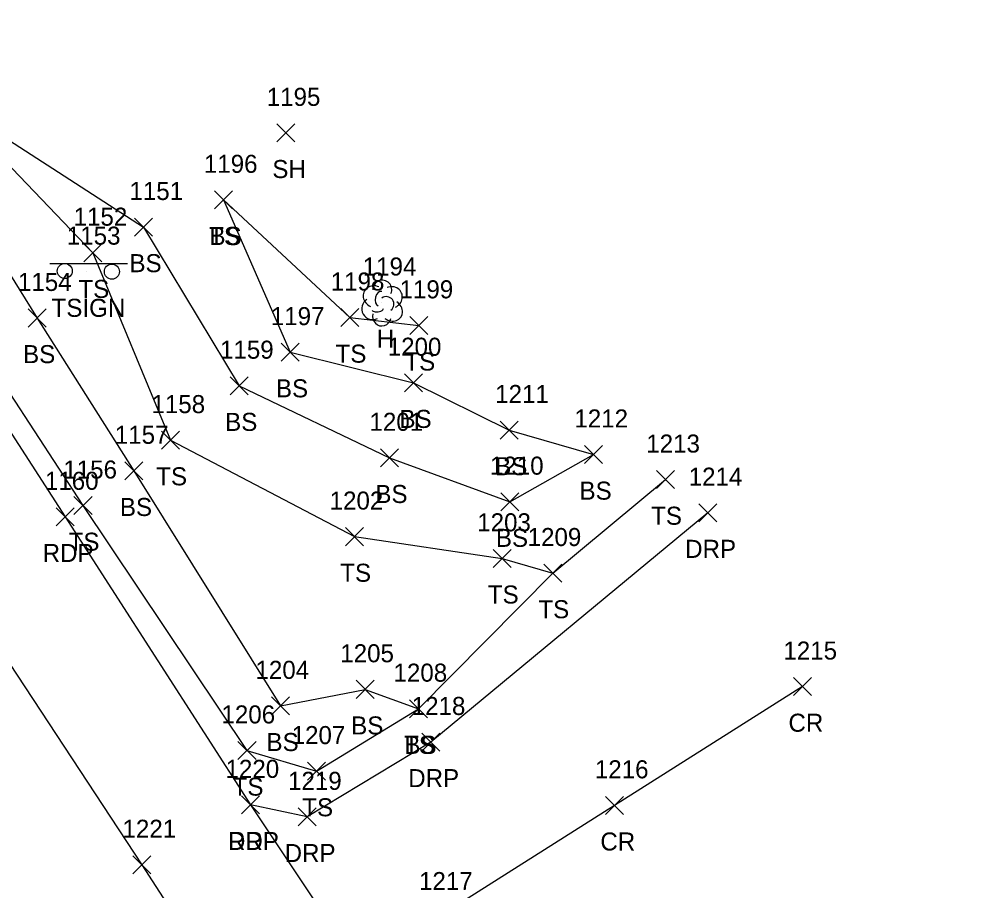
# Model space of a CAD drawing. Extents: x 1505656 to 1508446, y 700805 to 703031.
# Drawn here: x 1506076.1 to 1506182.1, y 702515.4 to 702612 of the extents above; entities that cross this region are included whole.
import ezdxf

# ---------------------------------------------------------------- set-up
doc = ezdxf.new("R2010")
doc.units = 0
for name, color, linetype in [('L_A', 7, 'Continuous'), ('L_I', 7, 'Continuous'), ('L_TIC', 7, 'Continuous'), ('LELB', 7, 'Continuous'), ('LTD', 7, 'Continuous'), ('P_A', 7, 'Continuous'), ('P_I', 7, 'Continuous'), ('P_TIC', 7, 'Continuous'), ('PET', 7, 'Continuous'), ('PRC', 7, 'Continuous'), ('R_A', 7, 'Continuous'), ('R_I', 7, 'Continuous'), ('R_TIC', 7, 'Continuous'), ('RDP', 7, 'Continuous'), ('S_A', 7, 'Continuous'), ('S_I', 7, 'Continuous'), ('SSGN', 7, 'Continuous')]:
    doc.layers.add(name, color=color, linetype=linetype)

msp = doc.modelspace()

# ---------------------------------------------------------------- linework, layer by layer
at = {"layer": 'L_TIC'}
for points in [[(1506104.7, 702598.35), (1506106.7, 702600.35)], [(1506106.7, 702598.35), (1506104.7, 702600.35)], [(1506097.78, 702590.93), (1506099.78, 702592.93)], [(1506099.78, 702590.93), (1506097.78, 702592.93)], [(1506097.78, 702590.93), (1506099.78, 702592.93)], [(1506099.78, 702590.93), (1506097.78, 702592.93)], [(1506088.9, 702587.92), (1506090.9, 702589.92)], [(1506090.9, 702587.92), (1506088.9, 702589.92)], [(1506083.28, 702585.07), (1506085.28, 702587.07)], [(1506085.28, 702585.07), (1506083.28, 702587.07)], [(1506077.12, 702577.84), (1506079.12, 702579.84)], [(1506079.12, 702577.84), (1506077.12, 702579.84)], [(1506111.79, 702577.89), (1506113.79, 702579.89)], [(1506113.79, 702577.89), (1506111.79, 702579.89)], [(1506119.42, 702577.02), (1506121.42, 702579.02)], [(1506121.42, 702577.02), (1506119.42, 702579.02)], [(1506105.15, 702574.05), (1506107.15, 702576.05)], [(1506107.15, 702574.05), (1506105.15, 702576.05)], [(1506118.84, 702570.66), (1506120.84, 702572.66)], [(1506120.84, 702570.66), (1506118.84, 702572.66)], [(1506099.52, 702570.33), (1506101.52, 702572.33)], [(1506101.52, 702570.33), (1506099.52, 702572.33)], [(1506129.45, 702565.42), (1506131.45, 702567.42)], [(1506131.45, 702565.42), (1506129.45, 702567.42)], [(1506091.91, 702564.3), (1506093.91, 702566.3)], [(1506093.91, 702564.3), (1506091.91, 702566.3)], [(1506116.17, 702562.34), (1506118.17, 702564.34)], [(1506118.17, 702562.34), (1506116.17, 702564.34)], [(1506138.8, 702562.71), (1506140.8, 702564.71)], [(1506140.8, 702562.71), (1506138.8, 702564.71)], [(1506138.8, 702562.71), (1506140.8, 702564.71)], [(1506140.8, 702562.71), (1506138.8, 702564.71)], [(1506087.85, 702560.9), (1506089.85, 702562.9)], [(1506089.85, 702560.9), (1506087.85, 702562.9)], [(1506146.77, 702559.93), (1506148.77, 702561.93)], [(1506148.77, 702559.93), (1506146.77, 702561.93)], [(1506082.2, 702557.05), (1506084.2, 702559.05)], [(1506084.2, 702557.05), (1506082.2, 702559.05)], [(1506129.53, 702557.48), (1506131.53, 702559.48)], [(1506131.53, 702557.48), (1506129.53, 702559.48)], [(1506112.31, 702553.61), (1506114.31, 702555.61)], [(1506114.31, 702553.61), (1506112.31, 702555.61)], [(1506128.67, 702551.2), (1506130.67, 702553.2)], [(1506130.67, 702551.2), (1506128.67, 702553.2)], [(1506134.27, 702549.57), (1506136.27, 702551.57)], [(1506136.27, 702549.57), (1506134.27, 702551.57)], [(1506134.27, 702549.57), (1506136.27, 702551.57)], [(1506136.27, 702549.57), (1506134.27, 702551.57)], [(1506113.49, 702536.69), (1506115.49, 702538.69)], [(1506115.49, 702536.69), (1506113.49, 702538.69)], [(1506104.1, 702534.85), (1506106.1, 702536.85)], [(1506106.1, 702534.85), (1506104.1, 702536.85)], [(1506119.39, 702534.54), (1506121.39, 702536.54)], [(1506121.39, 702534.54), (1506119.39, 702536.54)], [(1506119.39, 702534.54), (1506121.39, 702536.54)], [(1506121.39, 702534.54), (1506119.39, 702536.54)], [(1506100.38, 702529.91), (1506102.38, 702531.91)], [(1506102.38, 702529.91), (1506100.38, 702531.91)], [(1506108.1, 702527.62), (1506110.1, 702529.62)], [(1506110.1, 702527.62), (1506108.1, 702529.62)]]:
    msp.add_lwpolyline(points, dxfattribs=at)
at = {"layer": 'LELB'}
for points in [[(1506019.66, 702744.41), (1506014.25, 702725.73), (1506010.08, 702716.72), (1506001.94, 702698.79), (1506001.05, 702687.99), (1506005.97, 702677.08), (1506008.89, 702673.61), (1506031.56, 702637.23), (1506058.09, 702596.83), (1506072.34, 702574.63), (1506083.2, 702558.05), (1506101.38, 702530.91), (1506109.1, 702528.62), (1506120.39, 702535.54), (1506135.27, 702550.57), (1506147.77, 702560.93)], [(1506030.47, 702730.6), (1506022.55, 702712.33), (1506017.44, 702701.12), (1506011.11, 702682.37), (1506015.59, 702676.81), (1506038.78, 702641.03), (1506064, 702601.5), (1506078.12, 702578.84), (1506088.85, 702561.9), (1506105.1, 702535.85), (1506114.49, 702537.69), (1506120.39, 702535.54)], [(1506064, 702601.5), (1506067.98, 702603.07), (1506084.28, 702586.07), (1506092.91, 702565.3), (1506113.31, 702554.61), (1506129.67, 702552.2), (1506135.27, 702550.57)], [(1506067.98, 702603.07), (1506089.9, 702588.92), (1506100.52, 702571.33), (1506117.17, 702563.34), (1506130.53, 702558.48), (1506139.8, 702563.71)], [(1506098.78, 702591.93), (1506112.79, 702578.89), (1506120.42, 702578.02)], [(1506098.78, 702591.93), (1506106.15, 702575.05), (1506119.84, 702571.66), (1506130.45, 702566.42), (1506139.8, 702563.71)]]:
    msp.add_lwpolyline(points, dxfattribs=at)
at = {"layer": 'LTD'}
msp.add_line((1506116.34, 702580.55), (1506116.34, 702580.55), dxfattribs=at)
msp.add_line((1506116.34, 702580.55), (1506116.34, 702580.55), dxfattribs=at)
msp.add_arc((1506116.38, 702581.98), 1.05, 335.5272, 180.9563, dxfattribs=at)
for centre, major_axis, ratio, start_param, end_param in [((1506115.54, 702581.21), (1.21, -0.51), 0.895232, 1.570796, 4.712389), ((1506117.38, 702581.13), (-1.14, -0.48), 0.949671, 1.570796, 4.712389), ((1506116.13, 702581), (-0.208, -0.792), 0.645439, 3.141593, 6.283185), ((1506116.84, 702580.38), (-0.5, 0.667), 0.989748, 3.141593, 6.283185), ((1506115.25, 702579.84), (0.58, -1.04), 0.959034, 3.141593, 6.283185), ((1506117.34, 702579.71), (-1.09, 0.79), 0.841452, 1.570796, 4.712389), ((1506116.34, 702579.05), (0.26, 1.06), 0.942809, 1.570796, 4.712389), ((1506115.88, 702579.8), (-0.625, -0.083), 0.423636, 0, 3.141593)]:
    msp.add_ellipse(centre, major_axis=major_axis, ratio=ratio, start_param=start_param, end_param=end_param, dxfattribs=at)
at = {"layer": 'P_TIC'}
for points in [[(1506080.24, 702555.8), (1506082.24, 702557.8)], [(1506082.24, 702555.8), (1506080.24, 702557.8)], [(1506161.97, 702536.99), (1506163.97, 702538.99)], [(1506163.97, 702536.99), (1506161.97, 702538.99)], [(1506100.78, 702523.88), (1506102.78, 702525.88)], [(1506102.78, 702523.88), (1506100.78, 702525.88)], [(1506141.12, 702523.83), (1506143.12, 702525.83)], [(1506143.12, 702523.83), (1506141.12, 702525.83)], [(1506088.71, 702517.24), (1506090.71, 702519.24)], [(1506090.71, 702517.24), (1506088.71, 702519.24)]]:
    msp.add_lwpolyline(points, dxfattribs=at)
at = {"layer": 'PET'}
msp.add_lwpolyline([(1505914.41, 702813.83), (1505943.62, 702769.65), (1505962.65, 702740.51), (1505971.72, 702727.57), (1505985.32, 702705.99), (1505996.17, 702689.28), (1506006.77, 702672.38), (1506029.73, 702636.26), (1506056.05, 702595.75), (1506081.24, 702556.8), (1506101.78, 702524.88), (1506130.58, 702481.67), (1506154.01, 702445.48), (1506182.07, 702402.59)], dxfattribs=at)
at = {"layer": 'PRC'}
for points in [[(1505902.33, 702805.99), (1505931.23, 702762.43), (1505956.09, 702723.5), (1505978.1, 702690.52), (1505995.2, 702663.81), (1506018.19, 702628.52), (1506044.6, 702587.36), (1506069.84, 702548.43), (1506089.71, 702518.24), (1506122.55, 702467.5), (1506142.57, 702437.63), (1506170.3, 702395.03)], [(1506162.97, 702537.99), (1506142.12, 702524.83), (1506122.58, 702512.44)]]:
    msp.add_lwpolyline(points, dxfattribs=at)
at = {"layer": 'R_TIC'}
for points in [[(1506151.46, 702556.26), (1506153.46, 702558.26)], [(1506153.46, 702556.26), (1506151.46, 702558.26)], [(1506120.76, 702530.85), (1506122.76, 702532.85)], [(1506122.76, 702530.85), (1506120.76, 702532.85)], [(1506100.78, 702523.88), (1506102.78, 702525.88)], [(1506102.78, 702523.88), (1506100.78, 702525.88)], [(1506107.06, 702522.55), (1506109.06, 702524.55)], [(1506109.06, 702522.55), (1506107.06, 702524.55)]]:
    msp.add_lwpolyline(points, dxfattribs=at)
at = {"layer": 'RDP'}
msp.add_lwpolyline([(1506152.46, 702557.26), (1506121.76, 702531.85), (1506108.06, 702523.55), (1506101.78, 702524.88)], dxfattribs=at)
at = {"layer": 'SSGN'}
for p, q in [((1506079.52, 702584.89), (1506088.12, 702584.89)), ((1506083.54, 702583.98), (1506083.54, 702583.98))]:
    msp.add_line(p, q, dxfattribs=at)
for centre in [(1506081.18, 702584.05), (1506086.4, 702583.98)]:
    msp.add_circle(centre, 0.833, dxfattribs=at)

# ---------------------------------------------------------------- texts
at = {"layer": 'L_A'}
for s, p in [('SH', (1506104.19, 702594.35)), ('TS', (1506097.19, 702586.93)), ('BS', (1506097.22, 702586.93)), ('BS', (1506088.35, 702583.92)), ('TS', (1506082.69, 702581.07)), ('H', (1506115.77, 702575.55)), ('BS', (1506076.56, 702573.84)), ('TS', (1506111.2, 702573.89)), ('TS', (1506118.83, 702573.02)), ('BS', (1506104.59, 702570.05)), ('BS', (1506098.96, 702566.33)), ('BS', (1506118.28, 702566.66)), ('BS', (1506128.89, 702561.42)), ('TS', (1506091.32, 702560.3)), ('BS', (1506115.61, 702558.34)), ('BS', (1506138.24, 702558.71)), ('BS', (1506138.24, 702558.71)), ('BS', (1506087.29, 702556.9)), ('TS', (1506146.18, 702555.93)), ('TS', (1506081.61, 702553.05)), ('BS', (1506128.97, 702553.48)), ('TS', (1506111.72, 702549.61)), ('TS', (1506128.08, 702547.2)), ('TS', (1506133.68, 702545.57)), ('TS', (1506133.68, 702545.57)), ('BS', (1506112.93, 702532.69)), ('BS', (1506103.54, 702530.85)), ('TS', (1506118.8, 702530.54)), ('BS', (1506118.83, 702530.54)), ('TS', (1506099.79, 702525.91)), ('TS', (1506107.51, 702523.62))]:
    msp.add_text(s, height=2, dxfattribs=at).set_placement(p)
at = {"layer": 'L_I'}
for s, p in [('1195', (1506103.57, 702602.35)), ('1196', (1506096.6, 702594.93)), ('1196', (1506096.6, 702594.93)), ('1151', (1506088.35, 702591.92)), ('1152', (1506082.16, 702589.07)), ('1194', (1506114.21, 702583.55)), ('1154', (1506075.99, 702581.84)), ('1198', (1506110.66, 702581.89)), ('1199', (1506118.29, 702581.02)), ('1197', (1506104.02, 702578.05)), ('1159', (1506098.39, 702574.33)), ('1200', (1506116.98, 702574.66)), ('1211', (1506128.89, 702569.42)), ('1158', (1506090.79, 702568.3)), ('1201', (1506114.96, 702566.34)), ('1212', (1506137.67, 702566.71)), ('1212', (1506137.67, 702566.71)), ('1157', (1506086.73, 702564.9)), ('1213', (1506145.64, 702563.93)), ('1156', (1506081.02, 702561.05)), ('1210', (1506128.31, 702561.48)), ('1202', (1506110.54, 702557.61)), ('1203', (1506126.9, 702555.2)), ('1209', (1506132.49, 702553.57)), ('1209', (1506132.49, 702553.57)), ('1205', (1506111.72, 702540.69)), ('1204', (1506102.32, 702538.85)), ('1208', (1506117.62, 702538.54)), ('1208', (1506117.62, 702538.54)), ('1206', (1506098.55, 702533.91)), ('1207', (1506106.33, 702531.62))]:
    msp.add_text(s, height=2, dxfattribs=at).set_placement(p)
at = {"layer": 'P_A'}
for s, p in [('RDP', (1506078.73, 702551.8)), ('CR', (1506161.4, 702532.99)), ('RDP', (1506099.27, 702519.88)), ('CR', (1506140.55, 702519.83))]:
    msp.add_text(s, height=2, dxfattribs=at).set_placement(p)
at = {"layer": 'P_I'}
for s, p in [('1160', (1506078.98, 702559.8)), ('1215', (1506160.84, 702540.99)), ('1220', (1506099, 702527.88)), ('1216', (1506139.94, 702527.83)), ('1221', (1506087.58, 702521.24)), ('1217', (1506120.45, 702515.44)), ('1217', (1506120.45, 702515.44))]:
    msp.add_text(s, height=2, dxfattribs=at).set_placement(p)
at = {"layer": 'R_A'}
for p in [(1506149.95, 702552.26), (1506119.25, 702526.85), (1506099.27, 702519.88), (1506105.55, 702518.55)]:
    msp.add_text('DRP', height=2, dxfattribs=at).set_placement(p)
at = {"layer": 'R_I'}
for s, p in [('1214', (1506150.34, 702560.26)), ('1218', (1506119.64, 702534.85)), ('1220', (1506099, 702527.88)), ('1219', (1506105.93, 702526.55))]:
    msp.add_text(s, height=2, dxfattribs=at).set_placement(p)
at = {"layer": 'S_A'}
msp.add_text('TSIGN', height=2, dxfattribs=at).set_placement((1506079.72, 702578.97))
at = {"layer": 'S_I'}
msp.add_text('1153', height=2, dxfattribs=at).set_placement((1506081.41, 702586.97))

doc.saveas('drawing.dxf')
